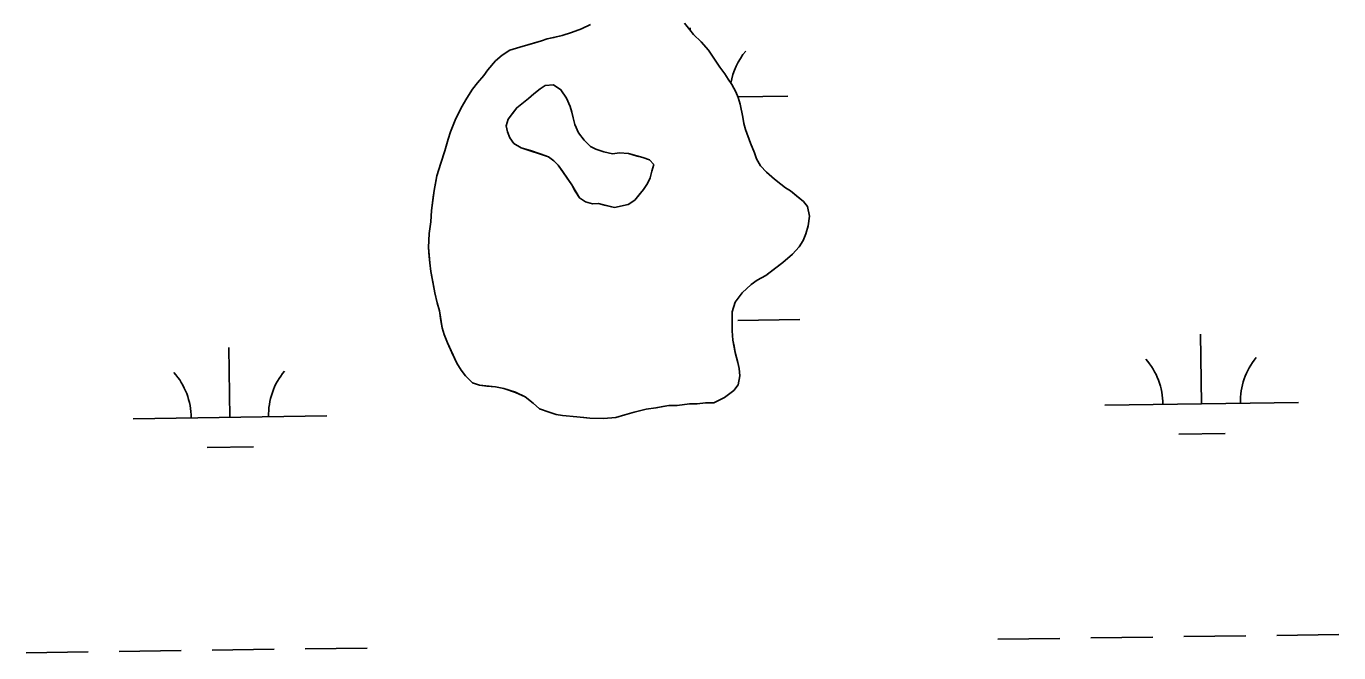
# Model space of a CAD drawing. Extents: x 3767014 to 3805179, y 361544 to 387384.
# Drawn here: x 3779268 to 3779945, y 374500 to 374823 of the extents above; entities that cross this region are included whole.
import ezdxf

# ---------------------------------------------------------------- set-up
doc = ezdxf.new("R2010")
doc.units = 0
doc.layers.add('V-TOPO-SHOR', color=7, linetype='Continuous')
doc.layers.add('V-WETL-SWMP', color=7, linetype='Continuous')

msp = doc.modelspace()

# ---------------------------------------------------------------- linework, layer by layer
at = {"layer": 'V-TOPO-SHOR'}
for points in [[(3779498.069, 374790.534), (3779500.701, 374793.811), (3779503.98, 374797.546), (3779505.969, 374800.518), (3779509.905, 374805.034), (3779513.327, 374808.13), (3779517.37, 374810.574), (3779522.504, 374812.192), (3779528.599, 374813.945), (3779533.729, 374815.405), (3779536.621, 374816.445), (3779540.142, 374817.15), (3779544.467, 374818.153), (3779549.284, 374819.779), (3779554.426, 374821.717), (3779558.938, 374823.83)], [(3779607.511, 374824.65), (3779610.284, 374821.076), (3779612.295, 374818.796), (3779616.174, 374814.874), (3779620.044, 374810.637), (3779622.801, 374806.426), (3779625.869, 374801.89), (3779628.482, 374798.323), (3779630.161, 374795.572), (3779632.003, 374792.82), (3779634.135, 374789.102), (3779635.335, 374786.207)], [(3779571.376, 374729.469), (3779566.301, 374730.657), (3779563.153, 374731.441), (3779559.983, 374731.347), (3779556.487, 374732.315), (3779553.372, 374734.333), (3779551.174, 374737.909), (3779549.323, 374741.126), (3779547.115, 374744.35), (3779544.573, 374748.112), (3779542.368, 374751.335), (3779540.135, 374753.506), (3779537.371, 374755.513), (3779533.01, 374757.035), (3779527.95, 374758.749), (3779523.237, 374760.277), (3779519.422, 374762.487), (3779517.382, 374765.356), (3779516.229, 374768.379), (3779515.43, 374771.567), (3779516.577, 374775.057), (3779518.584, 374777.822), (3779520.952, 374780.929), (3779524.368, 374783.657), (3779527.059, 374785.701), (3779529.76, 374788.095), (3779532.994, 374790.653), (3779535.679, 374792.342), (3779539.914, 374792.762), (3779543.719, 374790.2), (3779546.601, 374785.901), (3779548.604, 374781.625), (3779549.407, 374778.613), (3779550.033, 374775.604), (3779551.002, 374772.235), (3779552.829, 374767.965), (3779555.723, 374764.193), (3779558.983, 374760.94), (3779561.762, 374759.462), (3779565.952, 374758.122), (3779570.325, 374757.129), (3779574.034, 374757.561), (3779578.603, 374757.268), (3779583.143, 374755.921), (3779586.115, 374755.138), (3779589.431, 374753.998), (3779591.659, 374751.653), (3779590.688, 374748.157), (3779589.896, 374744.657), (3779588.411, 374741.704), (3779586.4, 374738.763), (3779584.034, 374735.832), (3779581.857, 374733.247), (3779578.451, 374730.872), (3779571.376, 374729.469)], [(3779635.335, 374786.207), (3779636.357, 374782.68), (3779637.62, 374776.118), (3779638.171, 374772.761), (3779639.048, 374769.714), (3779641.573, 374762.646), (3779643.672, 374757.657), (3779644.704, 374754.446), (3779646.84, 374750.891), (3779649.941, 374747.626), (3779653.988, 374744.022), (3779657.263, 374741.39), (3779659.761, 374739.574), (3779662.268, 374737.919), (3779665.387, 374735.451), (3779668.971, 374732.492), (3779671.134, 374729.891), (3779672.121, 374724.93), (3779671.517, 374720.011), (3779670.292, 374715.743), (3779668.77, 374712.282), (3779666.78, 374709.149), (3779663.337, 374705.257), (3779658.291, 374700.932), (3779653.421, 374697.235), (3779649.523, 374694.311), (3779645.163, 374691.878), (3779641.921, 374689.572), (3779637.356, 374685.392), (3779633.729, 374680.55), (3779632.166, 374675.498), (3779632.158, 374668.971), (3779632.236, 374665.784), (3779632.584, 374660.84), (3779633.143, 374657.801), (3779633.694, 374654.444), (3779635.154, 374649.314), (3779635.871, 374646.271), (3779636.092, 374642.445), (3779635.337, 374637.847), (3779633.033, 374634.884), (3779628.165, 374631.347), (3779622.682, 374628.623), (3779618.383, 374628.574), (3779614.072, 374628.048), (3779610.091, 374627.99), (3779603.863, 374627.198), (3779599.562, 374627.149), (3779596.365, 374626.594), (3779592.845, 374625.887), (3779587.733, 374625.224), (3779581.489, 374623.794), (3779576.836, 374622.321), (3779572.027, 374621.013), (3779565.803, 374620.376), (3779558.643, 374620.56), (3779555.629, 374620.955), (3779551.979, 374621.367), (3779544.514, 374622.039), (3779541.344, 374622.598), (3779537.711, 374623.647), (3779532.66, 374625.369), (3779529.394, 374628.316), (3779525.341, 374631.605), (3779520.307, 374633.962), (3779514.306, 374635.869), (3779510.032, 374636.774), (3779505.428, 374637.21), (3779501.617, 374637.626), (3779498.145, 374638.83), (3779494.418, 374642.429), (3779492.265, 374645.349), (3779489.974, 374649.07), (3779487.408, 374654.549), (3779485.149, 374659.542), (3779483.508, 374663.882), (3779482.48, 374667.251), (3779481.784, 374671.088), (3779480.956, 374676.045), (3779479.789, 374680.214), (3779478.648, 374685.336), (3779477.52, 374690.938), (3779476.545, 374696.375), (3779476.023, 374700.846), (3779475.787, 374704.035), (3779475.429, 374708.659), (3779475.777, 374715.974), (3779476.568, 374722.002), (3779476.879, 374727.884), (3779477.85, 374734.703), (3779478.257, 374738.195), (3779479.173, 374742.789), (3779479.728, 374745.8), (3779481.645, 374752.275), (3779483.717, 374758.589), (3779485.464, 374764.594), (3779486.674, 374768.383), (3779489.062, 374774.531), (3779492.247, 374780.814), (3779495.084, 374785.836), (3779498.069, 374790.534)]]:
    msp.add_lwpolyline(points, dxfattribs=at)
at = {"layer": 'V-WETL-SWMP'}
for p, q in [((3779610.501, 374820.83), (3779610.482, 374822.237)), ((3779635.181, 374786.577), (3779660.977, 374786.935)), ((3779635.175, 374671.134), (3779667.172, 374671.578)), ((3779874.641, 374628.026), (3779874.141, 374664.022)), ((3779372.781, 374621.054), (3779372.281, 374657.051)), ((3779824.646, 374627.331), (3779924.636, 374628.72)), ((3779322.786, 374620.36), (3779422.776, 374621.749)), ((3779862.856, 374612.43), (3779886.854, 374612.763)), ((3779360.997, 374605.458), (3779384.994, 374605.791)), ((3779865.466, 374507.816), (3779897.462, 374508.26)), ((3779913.461, 374508.482), (3779945.458, 374508.927)), ((3779363.606, 374500.844), (3779395.603, 374501.289)), ((3779411.601, 374501.511), (3779443.598, 374501.955)), ((3779769.475, 374506.482), (3779801.472, 374506.927)), ((3779817.47, 374507.149), (3779849.467, 374507.593)), ((3779267.615, 374499.511), (3779299.612, 374499.955)), ((3779315.611, 374500.178), (3779347.608, 374500.622))]:
    msp.add_line(p, q, dxfattribs=at)
for points in [[(3779558.939, 374823.83), (3779554.427, 374821.717), (3779549.283, 374819.78), (3779544.466, 374818.153), (3779536.622, 374816.445), (3779533.73, 374815.405), (3779522.505, 374812.192), (3779517.369, 374810.573), (3779513.327, 374808.13), (3779509.904, 374805.034), (3779505.968, 374800.519), (3779503.981, 374797.546), (3779500.701, 374793.81), (3779498.07, 374790.535), (3779495.084, 374785.836), (3779492.248, 374780.815), (3779489.062, 374774.53), (3779486.675, 374768.383), (3779485.464, 374764.594), (3779483.717, 374758.59), (3779481.645, 374752.276), (3779479.727, 374745.799), (3779478.258, 374738.196), (3779476.878, 374727.884), (3779476.568, 374722.002), (3779475.776, 374715.974), (3779475.428, 374708.66), (3779476.023, 374700.845), (3779476.545, 374696.375), (3779478.649, 374685.337), (3779479.79, 374680.214), (3779480.957, 374676.045), (3779482.481, 374667.25), (3779483.509, 374663.881), (3779485.148, 374659.541), (3779489.973, 374649.07), (3779492.265, 374645.35), (3779494.418, 374642.429), (3779498.146, 374638.831), (3779501.617, 374637.627), (3779510.032, 374636.774), (3779514.306, 374635.868), (3779520.306, 374633.963), (3779525.34, 374631.605), (3779529.394, 374628.317), (3779532.661, 374625.368)], [(3779532.661, 374625.368), (3779537.71, 374623.646), (3779541.344, 374622.597), (3779544.514, 374622.038), (3779551.978, 374621.368), (3779558.643, 374620.56), (3779565.802, 374620.376), (3779572.026, 374621.012), (3779576.835, 374622.321), (3779581.489, 374623.793), (3779587.734, 374625.224), (3779592.845, 374625.888), (3779599.563, 374627.148), (3779603.863, 374627.197), (3779610.091, 374627.991), (3779614.072, 374628.048), (3779618.384, 374628.574), (3779622.683, 374628.623), (3779628.165, 374631.347), (3779633.032, 374634.883), (3779635.337, 374637.848), (3779636.092, 374642.445), (3779635.872, 374646.271), (3779635.154, 374649.314), (3779633.694, 374654.445), (3779632.585, 374660.841), (3779632.235, 374665.785), (3779632.167, 374675.497), (3779633.729, 374680.55), (3779637.356, 374685.392), (3779641.921, 374689.572), (3779645.164, 374691.877), (3779649.524, 374694.311), (3779658.29, 374700.931), (3779663.336, 374705.258), (3779666.779, 374709.149), (3779668.77, 374712.281), (3779670.292, 374715.744), (3779671.516, 374720.011), (3779672.12, 374724.93), (3779671.133, 374729.89), (3779668.972, 374732.492), (3779662.267, 374737.918), (3779659.762, 374739.574), (3779657.262, 374741.39), (3779653.987, 374744.021), (3779649.941, 374747.627), (3779646.841, 374750.89), (3779644.704, 374754.447), (3779643.673, 374757.658), (3779641.572, 374762.646), (3779639.048, 374769.715), (3779638.171, 374772.762), (3779637.621, 374776.119), (3779636.357, 374782.679), (3779635.334, 374786.207), (3779634.135, 374789.103), (3779632.002, 374792.819), (3779630.162, 374795.573), (3779628.482, 374798.322), (3779625.868, 374801.891), (3779620.044, 374810.637), (3779616.173, 374814.875), (3779612.295, 374818.796), (3779610.284, 374821.076), (3779607.511, 374824.649)]]:
    msp.add_lwpolyline(points, dxfattribs=at)
msp.add_lwpolyline([(3779571.375, 374729.469), (3779563.153, 374731.441), (3779559.982, 374731.346), (3779556.487, 374732.316), (3779553.371, 374734.332), (3779549.322, 374741.125), (3779542.368, 374751.336), (3779540.136, 374753.506), (3779537.371, 374755.513), (3779523.237, 374760.277), (3779519.422, 374762.487), (3779517.383, 374765.356), (3779516.229, 374768.378), (3779515.431, 374771.567), (3779516.577, 374775.057), (3779520.952, 374780.929), (3779527.059, 374785.7), (3779529.761, 374788.095), (3779532.995, 374790.652), (3779535.679, 374792.343), (3779539.914, 374792.762), (3779543.72, 374790.2), (3779546.601, 374785.901), (3779548.604, 374781.626), (3779549.406, 374778.613), (3779550.033, 374775.605), (3779551.002, 374772.235), (3779552.828, 374767.964), (3779555.723, 374764.193), (3779558.984, 374760.941), (3779561.762, 374759.462), (3779565.952, 374758.122), (3779570.326, 374757.129), (3779574.034, 374757.562), (3779578.602, 374757.268), (3779586.116, 374755.139), (3779589.431, 374753.998), (3779591.659, 374751.652), (3779590.689, 374748.157), (3779589.895, 374744.657), (3779588.41, 374741.703), (3779586.399, 374738.763), (3779581.857, 374733.247), (3779578.451, 374730.871)], close=True, dxfattribs=at)
for centre, start, end in [((3779666.213, 374787.483), 140.024034, 170.046693), ((3779819.396, 374627.733), 0.024037, 41.567695), ((3779929.872, 374629.268), 140.024034, 181.567693), ((3779317.537, 374620.762), 0.024037, 41.567695), ((3779428.012, 374622.296), 140.024034, 181.567693)]:
    msp.add_arc(centre, 35.246, start, end, dxfattribs=at)

doc.saveas('drawing.dxf')
